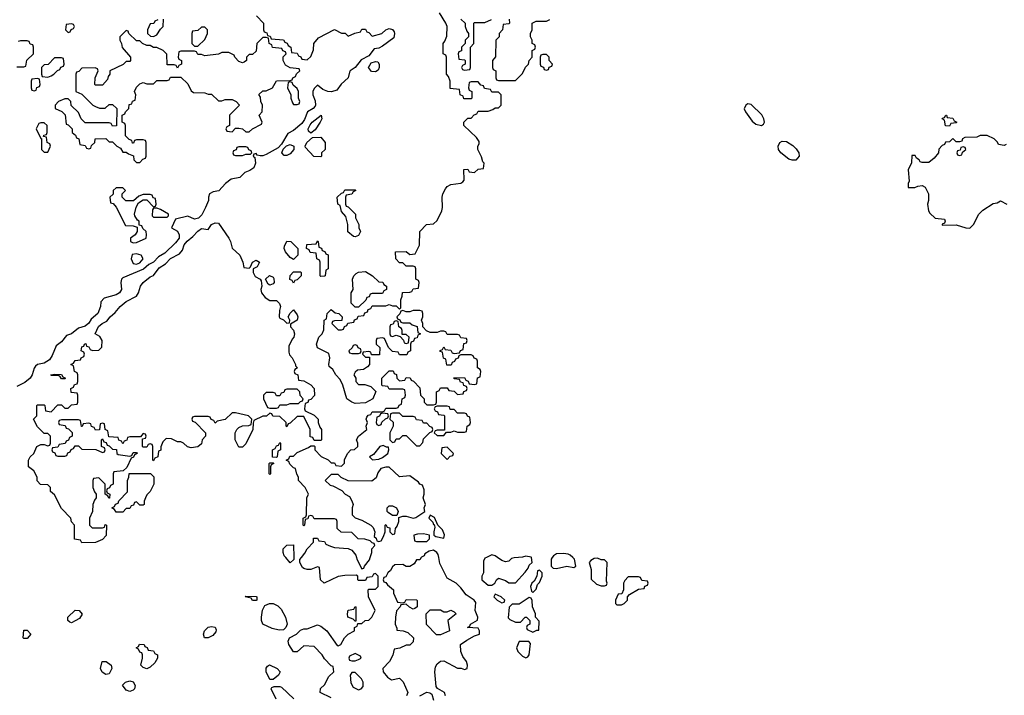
# Model space of a CAD drawing. Header units: inches. Extents: x 2380053 to 2584298, y 380219 to 546618.
# Tile 425 of 656: x 2481126 to 2486892, y 439193 to 443150. Entities that reach past the tile are written whole.
import ezdxf

# ---------------------------------------------------------------- set-up
doc = ezdxf.new("R2010")
doc.units = ezdxf.units.IN
doc.header["$MEASUREMENT"] = 0
doc.layers.add('C4483', color=7, linetype='Continuous')
doc.layers.add('C4484', color=7, linetype='Continuous')

msp = doc.modelspace()

# ---------------------------------------------------------------- linework, layer by layer
at = {"layer": 'C4483', "color": 2, "elevation": 50}
for points in [[(2482731.7, 440000), (2482732, 439988), (2482710, 439968), (2482683.6, 440000)], [(2482950, 439178), (2482886, 439210), (2482887.3, 439232.7), (2482910, 439254), (2482936.4, 439303.6), (2482966, 439330), (2482962, 439362), (2482950, 439366), (2482910, 439406), (2482898, 439430), (2482850, 439478), (2482790, 439482), (2482750, 439448), (2482730, 439448), (2482702, 439490), (2482698, 439510), (2482706, 439530), (2482746, 439550), (2482770, 439574), (2482790, 439582), (2482810, 439582), (2482870, 439604.7), (2482890, 439598), (2482924.7, 439570), (2482985.4, 439485.4), (2482990, 439482), (2483006, 439490), (2483028, 439530), (2483048.9, 439551.1), (2483086, 439570), (2483086, 439590), (2483102, 439598), (2483106, 439614), (2483130, 439614), (2483148.4, 439631.6), (2483170, 439632), (2483188, 439650), (2483208, 439690), (2483168, 439770), (2483166, 439810), (2483170, 439814), (2483210, 439814), (2483226, 439830), (2483226, 439890), (2483210, 439906), (2483198, 439902), (2483190, 439886), (2483158, 439882), (2483150, 439866), (2483110, 439866), (2483106, 439870), (2483106, 439890), (2483096.4, 439896.4), (2483030, 439894), (2482990, 439888), (2482908.9, 439848.9), (2482888.4, 439868.4), (2482882, 439942), (2482870, 439946), (2482831.3, 439928.7), (2482810, 439928.7), (2482790, 439935.3), (2482781.2, 439941.2), (2482766, 439970), (2482767.3, 439987.3), (2482777, 440000)], [(2483098.3, 440000), (2483101, 439990), (2483130, 439934), (2483142, 439938), (2483146, 439950), (2483173.6, 439986.4), (2483178, 440000)], [(2483477, 440000), (2483470, 439986), (2483450, 439986), (2483436.9, 439963.1), (2483410, 439948), (2483390, 439948), (2483370, 439958), (2483323.6, 439956.4), (2483310, 439946), (2483296.9, 439923.1), (2483282, 439910), (2483270, 439886), (2483258, 439882), (2483254, 439870), (2483258, 439858), (2483270, 439854), (2483279.6, 439839.6), (2483314, 439810), (2483314, 439790), (2483338, 439738), (2483370, 439734), (2483382, 439738), (2483390, 439754), (2483450, 439752), (2483452.7, 439747.3), (2483454, 439710), (2483439.6, 439700.4), (2483430, 439698), (2483408.4, 439708.4), (2483390, 439726), (2483358, 439722), (2483354, 439710), (2483332, 439688), (2483326, 439650), (2483324.7, 439610), (2483334, 439586), (2483334, 439574), (2483371.1, 439571.1), (2483399.8, 439559.8), (2483432, 439530), (2483430, 439506), (2483410, 439486), (2483390, 439486), (2483351.6, 439468.4), (2483318, 439462), (2483311.6, 439428.4), (2483292, 439390), (2483252, 439350), (2483254, 439330), (2483279.6, 439299.6), (2483303.6, 439283.6), (2483350, 439294), (2483371.6, 439271.6), (2483398, 439210), (2483392, 439190)], [(2483619, 439190), (2483614, 439210), (2483571.8, 439231.8), (2483563.9, 439243.9), (2483556.2, 439330), (2483560.7, 439359.3), (2483570, 439378), (2483590, 439392), (2483610, 439394), (2483690, 439352), (2483711.3, 439351.3), (2483730, 439344.7), (2483746, 439350), (2483748, 439370), (2483742, 439390), (2483720.2, 439420.2), (2483708.4, 439448.4), (2483708, 439490), (2483743.7, 439516.3), (2483790, 439541), (2483818, 439550), (2483818, 439570), (2483810, 439586), (2483748, 439590), (2483762, 439598), (2483766, 439610), (2483807.3, 439632.7), (2483808, 439650), (2483794, 439690), (2483797.2, 439737.2), (2483788, 439750), (2483740.9, 439780.9), (2483710, 439822), (2483682, 439850), (2483630, 439878), (2483585.6, 439965.6), (2483579.5, 440000)], [(2483859.3, 440000), (2483850, 439995.3), (2483842, 439978), (2483842, 439910), (2483832, 439890), (2483832, 439870), (2483870, 439838), (2483890, 439838), (2483908, 439850), (2483918, 439870), (2483930, 439878), (2483970, 439864.7), (2483990, 439851.3), (2484030, 439852), (2484085.6, 439914.4), (2484103.1, 439936.9), (2484110, 439954), (2484126, 439970), (2484122.3, 440000)], [(2484046, 440000), (2484022, 439998), (2484006.4, 439993.6), (2483990, 439978), (2483970, 439975.3), (2483950, 439982), (2483923.3, 440000)], [(2484244.7, 440000), (2484238, 439990), (2484238, 439950), (2484250, 439938), (2484270, 439934.8), (2484330, 439948.4), (2484370, 439941), (2484382, 439950), (2484374.5, 439990), (2484364.3, 440000)], [(2482628.7, 439170), (2482598, 439230), (2482602, 439238), (2482616.4, 439243.6), (2482650, 439244.7), (2482659.8, 439239.8), (2482731.1, 439171.1)], [(2483469.5, 439190.5), (2483510, 439210.5), (2483527.3, 439207.3), (2483538.5, 439198.5), (2483550, 439164.7)]]:
    msp.add_lwpolyline(points, dxfattribs=at)
for points in [[(2484510, 439995.3), (2484490, 439994), (2484470, 439982), (2484461, 439970), (2484472, 439930), (2484472.7, 439872.7), (2484503.6, 439843.6), (2484530, 439834), (2484550, 439834), (2484562, 439838), (2484566, 439850), (2484562, 439862), (2484566, 439970), (2484550, 439986), (2484530, 439986)], [(2484170, 439926), (2484158, 439922), (2484154, 439890), (2484138, 439862), (2484124.7, 439850), (2484118, 439830), (2484123.6, 439803.6), (2484130, 439794), (2484150, 439814), (2484158, 439842), (2484170, 439854), (2484186, 439890), (2484186, 439910)], [(2484750, 439886), (2484690, 439886), (2484670, 439866), (2484662, 439850), (2484662, 439810), (2484652.7, 439787.3), (2484630, 439786), (2484614, 439750), (2484614, 439730), (2484622, 439722), (2484650, 439722), (2484666, 439730), (2484686, 439750), (2484686, 439770), (2484696.4, 439783.6), (2484750, 439814), (2484782, 439818), (2484787.3, 439832.7), (2484802, 439838), (2484806, 439850), (2484802, 439862), (2484770, 439866), (2484762, 439882)], [(2482490, 439748), (2482482, 439762), (2482446, 439770), (2482450, 439774), (2482511.1, 439771.1), (2482514, 439770), (2482514, 439750), (2482510, 439748)], [(2483910, 439786), (2483902, 439770), (2483922, 439750), (2483950, 439734), (2483962, 439738), (2483966, 439750), (2483946, 439770)], [(2484110, 439766), (2484050, 439726), (2484010, 439726), (2483992, 439708), (2483986.8, 439646.8), (2483996.9, 439636.9), (2484030, 439621), (2484039, 439621), (2484058, 439622), (2484086, 439650), (2484094, 439650), (2484114, 439630), (2484114, 439610), (2484098, 439602), (2484094, 439590), (2484098, 439578), (2484130, 439562), (2484154, 439574), (2484166, 439574), (2484167.3, 439627.3), (2484146, 439650), (2484146, 439670), (2484128.7, 439711.3), (2484127.3, 439747.3), (2484122, 439762)], [(2481430, 439618), (2481420.4, 439620.4), (2481408, 439630), (2481408, 439650), (2481450, 439691.3), (2481474, 439690), (2481491.1, 439668.9), (2481476.9, 439643.1), (2481450, 439628)], [(2482645.4, 439574.6), (2482604.1, 439584.1), (2482549.4, 439609.4), (2482541.2, 439630), (2482541.2, 439650), (2482548.7, 439691.3), (2482562, 439718), (2482588.7, 439731.3), (2482610, 439731), (2482637.5, 439717.5), (2482657.3, 439697.3), (2482682.8, 439650), (2482691.3, 439610), (2482684.7, 439590), (2482670, 439575.3)], [(2483090, 439626), (2483078, 439638), (2483048, 439650), (2483046, 439670), (2483048.9, 439691.1), (2483082, 439698), (2483090, 439712), (2483094, 439710), (2483094, 439626)], [(2483610, 439682), (2483630, 439682), (2483650, 439691.3), (2483670, 439682), (2483682, 439670), (2483634, 439630), (2483642, 439570), (2483590, 439546), (2483567.3, 439547.3), (2483508.4, 439608.4), (2483506, 439670), (2483530, 439694), (2483590, 439694)], [(2482208.7, 439528.7), (2482202, 439550), (2482209, 439570), (2482230, 439591), (2482250, 439596), (2482270.9, 439590.9), (2482276.9, 439576.9), (2482275.3, 439564.7), (2482256.8, 439543.2), (2482230, 439529)], [(2481150, 439526), (2481146, 439530), (2481150, 439574), (2481170, 439574), (2481192, 439550), (2481170, 439526)], [(2481870, 439348.7), (2481850, 439355.3), (2481835.3, 439370), (2481846, 439410), (2481846, 439430), (2481842, 439442), (2481830, 439446), (2481822, 439462), (2481808, 439470), (2481822, 439478), (2481828.4, 439491.6), (2481854, 439490), (2481858, 439478), (2481872.7, 439472.7), (2481878, 439458), (2481910, 439454), (2481918, 439438), (2481932, 439430), (2481932, 439410), (2481916.9, 439383.1), (2481890, 439358)], [(2484108, 439508), (2484050, 439508), (2484034.8, 439470), (2484042.8, 439450), (2484070, 439421), (2484090, 439411.3), (2484102, 439418), (2484108.7, 439430), (2484116.4, 439496.4)], [(2483090, 439438), (2483058, 439422), (2483054, 439410), (2483058, 439398), (2483070, 439394), (2483090, 439394), (2483110, 439402), (2483126, 439410), (2483122, 439422)], [(2481630, 439315.3), (2481609.1, 439329.1), (2481599, 439350), (2481608.7, 439391.3), (2481631.6, 439391.6), (2481662, 439370), (2481664.7, 439350), (2481650, 439318)], [(2482590, 439286), (2482568.7, 439330), (2482568.4, 439351.6), (2482576.4, 439363.6), (2482589.1, 439370.9), (2482634, 439350), (2482652, 439330), (2482642, 439310), (2482610, 439286)], [(2483090, 439326), (2483070, 439326), (2483062, 439310), (2483065.4, 439265.4), (2483079.6, 439239.6), (2483110, 439224.7), (2483126, 439230), (2483136.4, 439243.6), (2483138, 439270), (2483128, 439290)], [(2481770, 439215.3), (2481750, 439222), (2481728, 439252), (2481746, 439270), (2481770, 439278), (2481790, 439272), (2481802, 439250), (2481798, 439230), (2481790, 439222)]]:
    msp.add_lwpolyline(points, close=True, dxfattribs=at)
at = {"layer": 'C4484', "color": 2}
for points, elevation in [([(2482512.7, 443172.7), (2482554, 443130), (2482554, 443090), (2482558, 443078), (2482572.7, 443072.7), (2482578, 443058), (2482592.7, 443052.7), (2482598, 443038), (2482671.6, 443031.6), (2482678, 443018), (2482692.7, 443012.7), (2482698, 442998), (2482714, 442990), (2482718, 442958), (2482750, 442954), (2482758, 442938), (2482772.7, 442932.7), (2482778, 442918), (2482810, 442914), (2482830, 442934), (2482847.3, 442972.7), (2482848, 443010), (2482876.4, 443043.6), (2482970, 443092), (2483010, 443072), (2483031.6, 443071.6), (2483050, 443054), (2483088.4, 443071.6), (2483122, 443078), (2483130, 443094), (2483150, 443094), (2483158, 443078), (2483170, 443074), (2483190, 443054), (2483246, 443070), (2483269.1, 443090.9), (2483290, 443098), (2483310, 443092), (2483318, 443078), (2483321, 443070), (2483316.9, 443043.1), (2483250, 442994), (2483230, 442984), (2483201, 442979), (2483170, 442938), (2483125.4, 442914.6), (2483090.6, 442869.4), (2483062, 442850), (2483056.9, 442843.1), (2483050, 442808.7), (2483008.2, 442771.8), (2482982.4, 442737.6), (2482952.4, 442727.6), (2482929.5, 442729.5), (2482900.2, 442740.2), (2482870, 442766), (2482850, 442746), (2482842, 442730), (2482842, 442710), (2482855.3, 442675.3), (2482858.8, 442650), (2482855.9, 442644.1), (2482844.7, 442630), (2482810.7, 442609.3), (2482794.4, 442565.6), (2482777.2, 442542.8), (2482730, 442500.9), (2482697.1, 442482.9), (2482659.9, 442420.1), (2482639.9, 442400.1), (2482570, 442359.5), (2482550, 442352.7), (2482533.2, 442353.2), (2482516.4, 442356.4), (2482510, 442366), (2482498, 442362), (2482494, 442350), (2482503.6, 442343.6), (2482507.7, 442310), (2482497.6, 442282.4), (2482473.4, 442266.6), (2482444.5, 442255.5), (2482414.6, 442225.4), (2482364.9, 442215.1), (2482331.3, 442190), (2482292.7, 442147.3), (2482259.1, 442140.9), (2482238, 442130), (2482230.8, 442110), (2482230.7, 442090), (2482214, 442050), (2482192.4, 442007.6), (2482173, 441987), (2482150, 441981.2), (2482110, 441999), (2482038, 441982), (2482014, 441930), (2482050, 441912), (2482060.7, 441890), (2482059.1, 441870), (2482037.7, 441842.3), (2481976.7, 441783.3), (2481938.4, 441761.6), (2481910.4, 441729.6), (2481883.1, 441716.9), (2481850.4, 441689.6), (2481730, 441638), (2481722, 441630), (2481718, 441610), (2481722.8, 441570), (2481710.4, 441549.6), (2481690, 441539.3), (2481621, 441519), (2481602, 441498), (2481599.1, 441470), (2481583.8, 441430), (2481544.4, 441395.6), (2481530, 441372.7), (2481510, 441355.1), (2481470, 441344), (2481430, 441309.3), (2481400.7, 441299.3), (2481370, 441264), (2481339.8, 441240.2), (2481316.7, 441183.3), (2481301.5, 441158.5), (2481270, 441137.6), (2481230.6, 441129.4), (2481218.8, 441121.2), (2481210.6, 441109.4), (2481199.5, 441070), (2481186.4, 441050), (2481155.2, 441024.8), (2481110, 441002)], 50), ([(2481934, 443150), (2481918, 443142), (2481911.6, 443128.4), (2481890, 443126), (2481874, 443090), (2481874, 443070), (2481892.7, 443052.7), (2481910, 443052), (2481930, 443062), (2481950, 443094), (2481966, 443110), (2481967.3, 443152.7)], 50), ([(2483178, 440000), (2483188, 440030), (2483188.4, 440051.6), (2483206, 440070), (2483202, 440082), (2483190, 440086), (2483178, 440098), (2483147.3, 440107.3), (2483108.4, 440108.4), (2483070, 440146), (2483008.4, 440148.4), (2482986, 440170), (2482986, 440210), (2482982, 440222), (2482970, 440226), (2482850, 440226), (2482842, 440242), (2482830, 440246), (2482818, 440242), (2482812.7, 440227.3), (2482798, 440222), (2482794, 440190), (2482790, 440186), (2482786, 440190), (2482786, 440230), (2482802, 440238), (2482806, 440250), (2482808, 440350), (2482818, 440370), (2482798, 440410), (2482758, 440450), (2482758, 440470), (2482748.4, 440488.4), (2482742, 440522), (2482730, 440526), (2482707.3, 440547.3), (2482702, 440562), (2482686, 440570), (2482702, 440578), (2482707.3, 440592.7), (2482730, 440594), (2482750, 440614), (2482816.4, 440643.6), (2482830, 440654), (2482850, 440654), (2482854, 440650), (2482854, 440630), (2482891.6, 440591.6), (2482931.6, 440571.6), (2482950, 440554), (2482970, 440554), (2482978, 440538), (2483010, 440534), (2483027.3, 440552.7), (2483028.4, 440571.6), (2483046, 440610), (2483066, 440630), (2483087.3, 440632.7), (2483106, 440650), (2483106, 440670), (2483098, 440690), (2483109, 440710), (2483158, 440750), (2483155.3, 440770), (2483162, 440790), (2483155.3, 440810), (2483158, 440822), (2483167.3, 440832.7), (2483182, 440838), (2483190, 440854), (2483250, 440854), (2483262, 440858), (2483270, 440874), (2483330, 440874), (2483342, 440878), (2483347.3, 440892.7), (2483362, 440898), (2483366, 440930), (2483382, 440938), (2483386, 440950), (2483382, 440982), (2483370, 440986), (2483290, 440986), (2483282, 441002), (2483250, 441006), (2483246, 441010), (2483246, 441050), (2483290, 441094), (2483312.7, 441092.7), (2483318, 441078), (2483332.7, 441072.7), (2483334, 441050), (2483350, 441034), (2483382, 441038), (2483390, 441054), (2483412.7, 441052.7), (2483418, 441038), (2483432.7, 441032.7), (2483470, 440994), (2483474, 440950), (2483494, 440930), (2483494, 440910), (2483510, 440894), (2483550, 440894), (2483562, 440898), (2483566, 440910), (2483566, 440970), (2483582, 440978), (2483590, 440994), (2483630, 440994), (2483638, 440978), (2483670, 440974), (2483690, 440954), (2483722, 440958), (2483727.3, 440972.7), (2483742, 440978), (2483746, 440990), (2483742, 441002), (2483727.3, 441007.3), (2483722, 441022), (2483707.3, 441027.3), (2483702, 441042), (2483670, 441046), (2483667.3, 441052.7), (2483730, 441054), (2483738, 441038), (2483752.7, 441032.7), (2483758, 441018), (2483790, 441014), (2483802, 441018), (2483807.3, 441052.7), (2483822, 441058), (2483826, 441090), (2483822, 441102), (2483806, 441110), (2483806, 441150), (2483802, 441162), (2483787.3, 441167.3), (2483782, 441182), (2483770, 441186), (2483710, 441186), (2483698, 441182), (2483692.7, 441167.3), (2483678, 441162), (2483672.7, 441147.3), (2483658, 441142), (2483652.7, 441127.3), (2483627.3, 441127.3), (2483622, 441162), (2483607.3, 441167.3), (2483602, 441202), (2483587.3, 441207.3), (2483587.3, 441212.7), (2483602, 441218), (2483610, 441234), (2483618, 441218), (2483650, 441214), (2483658, 441198), (2483670, 441194), (2483702, 441198), (2483707.3, 441212.7), (2483722, 441218), (2483727.3, 441252.7), (2483742, 441258), (2483746, 441270), (2483742, 441282), (2483710, 441286), (2483702, 441302), (2483690, 441306), (2483630, 441306), (2483622, 441322), (2483610, 441326), (2483590, 441326), (2483570, 441318), (2483530, 441318), (2483507.3, 441327.3), (2483486, 441350), (2483486, 441370), (2483478, 441390), (2483486, 441410), (2483486, 441430), (2483482, 441442), (2483470, 441446), (2483430, 441446), (2483410, 441438), (2483390, 441438), (2483370, 441446), (2483358, 441442), (2483352.7, 441427.3), (2483334, 441410), (2483338, 441398), (2483352.7, 441392.7), (2483358, 441378), (2483370, 441374), (2483410, 441374), (2483423.6, 441363.6), (2483452.7, 441352.7), (2483458, 441318), (2483474, 441310), (2483458, 441302), (2483452.7, 441287.3), (2483438, 441282), (2483432.7, 441267.3), (2483418, 441262), (2483414, 441250), (2483414, 441210), (2483398, 441202), (2483392.7, 441187.3), (2483350, 441186), (2483342, 441202), (2483310, 441206), (2483286, 441230), (2483262, 441282), (2483250, 441286), (2483218, 441282), (2483214, 441270), (2483214, 441250), (2483234, 441230), (2483232.7, 441187.3), (2483186, 441186), (2483182, 441202), (2483170, 441206), (2483138, 441202), (2483134, 441190), (2483150, 441174), (2483174, 441174), (2483174, 441130), (2483163.6, 441116.4), (2483139.6, 441100.4), (2483103.6, 441096.4), (2483090, 441086), (2483082, 441070), (2483094, 441050), (2483094, 441030), (2483110, 441014), (2483147.3, 441012.7), (2483182, 441002), (2483212, 440972), (2483194, 440930), (2483150, 440906), (2483090, 440902), (2483070, 440909), (2483042, 440930), (2483019, 441010), (2483003.1, 441043.1), (2482978, 441070), (2482960.4, 441100.4), (2482938, 441118), (2482935.3, 441130), (2482942, 441170), (2482935.3, 441195.3), (2482870, 441228), (2482864, 441250), (2482878, 441290), (2482898, 441310), (2482907.3, 441332.7), (2482908, 441390), (2482922, 441398), (2482926, 441430), (2482950, 441452), (2482972.7, 441432.7), (2482994, 441430), (2483014, 441410), (2483012.7, 441387.3), (2482970, 441386), (2482958, 441382), (2482954, 441370), (2482990, 441334), (2483010, 441334), (2483022, 441338), (2483027.3, 441352.7), (2483042, 441358), (2483047.3, 441372.7), (2483082, 441378), (2483087.3, 441392.7), (2483102, 441398), (2483107.3, 441412.7), (2483142, 441418), (2483147.3, 441432.7), (2483162, 441438), (2483167.3, 441452.7), (2483182, 441458), (2483190, 441474), (2483270, 441474), (2483290, 441482), (2483310, 441474), (2483330, 441474), (2483350, 441454), (2483358, 441462), (2483358, 441510), (2483366, 441530), (2483367.3, 441552.7), (2483410, 441554), (2483422, 441558), (2483430, 441574), (2483462, 441578), (2483466, 441610), (2483462, 441622), (2483446, 441630), (2483446, 441690), (2483442, 441702), (2483430, 441706), (2483390, 441706), (2483370, 441726), (2483350, 441726), (2483328.4, 441748.4), (2483326, 441790), (2483390, 441792), (2483410, 441774), (2483442, 441778), (2483468, 441830), (2483468.7, 441910), (2483509.1, 441950.9), (2483550, 441954), (2483570, 441974), (2483598, 442030), (2483602, 442050), (2483599, 442110), (2483604, 442130), (2483620.2, 442159.8), (2483630, 442172), (2483650, 442184.7), (2483708.4, 442191.6), (2483720.4, 442199.6), (2483728, 442210), (2483727.3, 442272.7), (2483750, 442274), (2483758, 442258), (2483790, 442254), (2483810, 442274), (2483842, 442278), (2483846, 442310), (2483838, 442318), (2483830, 442346), (2483808, 442390), (2483808, 442410), (2483816.4, 442423.6), (2483816.4, 442436.4), (2483800.4, 442460.4), (2483726, 442530), (2483726, 442550), (2483750, 442574), (2483770, 442574), (2483787.3, 442592.7), (2483802, 442598), (2483810, 442614), (2483870, 442614), (2483896.4, 442623.6), (2483910, 442634), (2483930, 442634), (2483946, 442650), (2483946, 442710), (2483930, 442726), (2483890, 442726), (2483882, 442742), (2483847.3, 442747.3), (2483842, 442762), (2483827.3, 442767.3), (2483810, 442786), (2483770, 442786), (2483758, 442782), (2483754, 442750), (2483758, 442738), (2483774, 442730), (2483774, 442690), (2483770, 442686), (2483727.3, 442687.3), (2483722, 442702), (2483706, 442710), (2483702, 442742), (2483647.3, 442747.3), (2483646, 442790), (2483636.4, 442816.4), (2483626, 442830), (2483626, 442930), (2483622, 442942), (2483606, 442950), (2483606, 443010), (2483616.4, 443023.6), (2483627.3, 443052.7), (2483628.7, 443110), (2483622, 443130), (2483584, 443190)], 50), ([(2483710, 443154), (2483734, 443130), (2483734, 443110), (2483743.6, 443083.6), (2483754, 443070), (2483754, 443050), (2483734, 443030), (2483734, 443010), (2483714, 442990), (2483712.7, 442967.3), (2483698, 442962), (2483694, 442950), (2483698, 442918), (2483730, 442914), (2483734, 442910), (2483734, 442890), (2483718, 442882), (2483714, 442870), (2483718, 442858), (2483730, 442854), (2483762, 442858), (2483766, 442870), (2483766, 442990), (2483786, 443010), (2483786, 443130), (2483790, 443134), (2483850, 443134), (2483888.4, 443151.6)], 50), ([(2483992.7, 443152.7), (2483994, 443130), (2483990, 443126), (2483958, 443122), (2483954, 443090), (2483934, 443070), (2483934, 443050), (2483914, 443030), (2483912.7, 442932.7), (2483894, 442910), (2483894, 442870), (2483898, 442858), (2483914, 442850), (2483914, 442810), (2483918, 442798), (2483930, 442794), (2484030, 442794), (2484070, 442834), (2484088.4, 442871.6), (2484106, 442890), (2484108.7, 442911.3), (2484126, 442930), (2484126, 442970), (2484142, 442978), (2484146, 442990), (2484142, 443002), (2484126, 443010), (2484126, 443030), (2484118, 443050), (2484118, 443070), (2484126, 443090), (2484126, 443130), (2484150, 443142), (2484210, 443142), (2484230, 443152)], 50), ([(2481110, 442874), (2481150, 442874), (2481162, 442878), (2481167.3, 442912.7), (2481206, 442950), (2481206, 442990), (2481202, 443002), (2481187.3, 443007.3), (2481182, 443022), (2481170, 443026), (2481130, 443026), (2481118, 443022)], 50), ([(2486902, 442418), (2486890, 442414), (2486858, 442418), (2486852.7, 442432.7), (2486832.7, 442452.7), (2486791.3, 442471.3), (2486750, 442472), (2486730, 442462), (2486660.4, 442459.6), (2486647.3, 442452.7), (2486642, 442438), (2486630, 442434), (2486610, 442434), (2486590, 442454), (2486570, 442434), (2486547.3, 442432.7), (2486542, 442418), (2486527.3, 442412.7), (2486508.4, 442391.6), (2486506, 442370), (2486480.4, 442339.6), (2486450, 442314), (2486410, 442314), (2486398, 442318), (2486394, 442330), (2486378, 442338), (2486370, 442354), (2486350, 442354), (2486348.4, 442311.6), (2486329, 442270), (2486335.3, 442204.7), (2486328.7, 442190), (2486328, 442168), (2486367.3, 442167.3), (2486384.7, 442175.3), (2486410, 442178), (2486428.4, 442168.4), (2486448, 442130), (2486448, 442090), (2486442, 442070), (2486448, 442030), (2486456.4, 442016.4), (2486487.3, 441987.3), (2486542, 441982), (2486546, 441970), (2486542, 441958), (2486527.3, 441952.7), (2486527.3, 441947.3), (2486610, 441949.2), (2486666, 441930), (2486690, 441929), (2486712, 441950), (2486742, 442010), (2486765.4, 442034.6), (2486826.4, 442073.6), (2486850, 442078), (2486870, 442088), (2486906, 442070)], 46), ([(2482777, 440000), (2482795.5, 440024.5), (2482809, 440051), (2482846, 440090), (2482847.3, 440112.7), (2482870, 440114), (2482878, 440098), (2482910, 440094), (2482918, 440078), (2482945.4, 440065.4), (2482970, 440058), (2483050, 440052), (2483070, 440042), (2483094.4, 440014.4), (2483098.3, 440000)], 50), ([(2482683.6, 440000), (2482675.3, 440010), (2482668.7, 440030), (2482669, 440050), (2482690, 440071.3), (2482730, 440074), (2482731.7, 440000)], 50), ([(2483579.5, 440000), (2483576.5, 440016.5), (2483568, 440030), (2483550, 440042), (2483523.6, 440036.4), (2483498, 440022), (2483494, 440010), (2483478, 440002), (2483477, 440000)], 50), ([(2483923.3, 440000), (2483910, 440009), (2483890, 440015.3), (2483859.3, 440000)], 50), ([(2484122.3, 440000), (2484122, 440002), (2484090, 440008), (2484070, 440002), (2484046, 440000)], 50), ([(2484364.3, 440000), (2484350, 440014), (2484338.6, 440018.6), (2484310, 440024), (2484270, 440022), (2484250.9, 440009.1), (2484244.7, 440000)], 50)]:
    msp.add_lwpolyline(points, dxfattribs=dict(at, elevation=elevation))
for points, elevation in [([(2481430, 443126), (2481398, 443122), (2481394, 443090), (2481410, 443074), (2481422, 443078), (2481427.3, 443092.7), (2481442, 443098), (2481446, 443110), (2481442, 443122)], 50), ([(2482210, 443106), (2482190, 443106), (2482170, 443086), (2482138, 443082), (2482134, 443070), (2482134, 443010), (2482150, 442994), (2482170, 442994), (2482210, 443034), (2482226, 443070), (2482226, 443090)], 50), ([(2481750, 443086), (2481712, 443050), (2481712, 443030), (2481722, 443010), (2481726.4, 442986.4), (2481774, 442930), (2481774, 442910), (2481770, 442906), (2481750, 442906), (2481732.7, 442887.3), (2481654, 442850), (2481654, 442830), (2481643.6, 442816.4), (2481639.6, 442800.4), (2481610, 442766), (2481570, 442766), (2481566, 442770), (2481568, 442810), (2481586, 442850), (2481582, 442862), (2481567.3, 442867.3), (2481490, 442866), (2481472.7, 442847.3), (2481458, 442842), (2481454, 442830), (2481454, 442730), (2481490, 442714), (2481554, 442650), (2481570, 442642), (2481592.7, 442632.7), (2481627.3, 442632.7), (2481650, 442654), (2481670, 442654), (2481694, 442630), (2481692.7, 442527.3), (2481670, 442526), (2481662, 442542), (2481650, 442546), (2481510, 442546), (2481486, 442570), (2481470, 442606), (2481427.3, 442647.3), (2481426, 442670), (2481410, 442686), (2481390, 442686), (2481354, 442670), (2481334, 442650), (2481334, 442630), (2481372.7, 442612.7), (2481392.7, 442592.7), (2481398, 442538), (2481410, 442534), (2481434, 442510), (2481434, 442490), (2481452.7, 442472.7), (2481458, 442458), (2481472.7, 442452.7), (2481478, 442418), (2481510, 442414), (2481518, 442398), (2481530, 442394), (2481542, 442398), (2481547.3, 442412.7), (2481566, 442430), (2481567.3, 442452.7), (2481630, 442454), (2481650, 442434), (2481670, 442434), (2481694, 442410), (2481716.9, 442396.9), (2481730, 442374), (2481750, 442374), (2481763.6, 442363.6), (2481792.7, 442352.7), (2481794, 442330), (2481810, 442314), (2481830, 442314), (2481847.3, 442332.7), (2481862, 442338), (2481866, 442350), (2481866, 442430), (2481862, 442442), (2481850, 442446), (2481810, 442446), (2481798, 442442), (2481792.7, 442427.3), (2481787.3, 442427.3), (2481782, 442442), (2481767.3, 442447.3), (2481746, 442470), (2481746, 442530), (2481742, 442542), (2481726, 442550), (2481726, 442590), (2481742, 442598), (2481746, 442610), (2481766, 442630), (2481767.3, 442652.7), (2481782, 442658), (2481787.3, 442672.7), (2481802, 442678), (2481806, 442710), (2481798, 442730), (2481810, 442754), (2481830, 442774), (2481850, 442782), (2481870, 442774), (2481910, 442774), (2481930, 442794), (2481990, 442794), (2482002, 442798), (2482010, 442814), (2482070, 442814), (2482110, 442774), (2482130, 442734), (2482143.6, 442723.6), (2482210, 442722), (2482230, 442714), (2482250, 442714), (2482290, 442674), (2482310, 442674), (2482330, 442682), (2482370, 442682), (2482394, 442670), (2482414, 442650), (2482354, 442590), (2482354, 442530), (2482338, 442522), (2482334, 442510), (2482338, 442498), (2482370, 442494), (2482390, 442514), (2482410, 442514), (2482431.6, 442511.6), (2482450, 442494), (2482470, 442494), (2482488.4, 442511.6), (2482542, 442538), (2482546, 442550), (2482528, 442590), (2482546, 442610), (2482548, 442650), (2482538, 442670), (2482536.4, 442696.4), (2482527.3, 442712.7), (2482550, 442734), (2482570, 442734), (2482606, 442750), (2482630, 442792), (2482710, 442794), (2482722, 442798), (2482726, 442810), (2482742, 442818), (2482747.3, 442832.7), (2482766, 442850), (2482762, 442862), (2482710, 442868), (2482683.1, 442883.1), (2482668, 442910), (2482668, 442932), (2482686, 442950), (2482682, 442962), (2482667.3, 442967.3), (2482662, 442982), (2482607.3, 442987.3), (2482602, 443002), (2482586, 443010), (2482582, 443042), (2482570, 443046), (2482550, 443046), (2482514, 443010), (2482510, 442966), (2482490, 442946), (2482470, 442946), (2482454, 442930), (2482454, 442910), (2482439.6, 442900.4), (2482430, 442898), (2482410, 442906), (2482386, 442930), (2482382, 442942), (2482350, 442958), (2482310, 442958), (2482290, 442948), (2482210, 442938), (2482190, 442946), (2482170, 442946), (2482162, 442962), (2482150, 442966), (2482070, 442966), (2482058, 442962), (2482054, 442930), (2482058, 442918), (2482074, 442910), (2482074, 442890), (2482058, 442882), (2482050, 442866), (2482042, 442882), (2482030, 442886), (2481990, 442886), (2481987.3, 442947.3), (2481966, 442970), (2481930, 442988), (2481910, 442988), (2481890, 442998), (2481870, 442998), (2481846, 443010), (2481830, 443026), (2481810, 443026), (2481766, 443070), (2481762, 443082)], 50), ([(2481370, 442926), (2481330, 442926), (2481292.7, 442887.3), (2481270, 442886), (2481254, 442870), (2481254, 442830), (2481258, 442818), (2481290, 442814), (2481310, 442822), (2481326, 442830), (2481347.3, 442852.7), (2481362, 442858), (2481367.3, 442872.7), (2481382, 442878), (2481386, 442890), (2481382, 442922)], 50), ([(2484210, 442946), (2484190, 442946), (2484178, 442942), (2484174, 442930), (2484174, 442890), (2484178, 442878), (2484192.7, 442872.7), (2484198, 442858), (2484210, 442854), (2484222, 442858), (2484227.3, 442872.7), (2484242, 442878), (2484246, 442890), (2484226, 442910), (2484226, 442930)], 50), ([(2483210, 442845.2), (2483186, 442846), (2483169.2, 442870), (2483183.2, 442896.8), (2483210, 442906), (2483223.6, 442903.6), (2483231, 442890), (2483231, 442869), (2483225.4, 442854.6)], 50), ([(2481230, 442806), (2481198, 442802), (2481194, 442790), (2481194, 442750), (2481198, 442738), (2481210, 442734), (2481222, 442738), (2481227.3, 442752.7), (2481242, 442758), (2481246, 442770), (2481242, 442802)], 50), ([(2482710, 442786), (2482698, 442782), (2482694, 442750), (2482714, 442710), (2482714, 442690), (2482723.6, 442663.6), (2482730, 442654), (2482750, 442654), (2482762, 442658), (2482766, 442670), (2482758, 442690), (2482758, 442730), (2482750, 442746), (2482727.3, 442767.3), (2482722, 442782)], 50), ([(2485390, 442657), (2485378.8, 442650), (2485368.3, 442628.3), (2485376.3, 442610), (2485415.6, 442555.6), (2485437.4, 442537.4), (2485470, 442530.4), (2485481.6, 442538.4), (2485487.6, 442550), (2485484.4, 442570), (2485472.2, 442592.2), (2485410, 442652.7)], 50), ([(2482830, 442486), (2482818, 442498), (2482815.3, 442510), (2482826.8, 442533.2), (2482839, 442550), (2482890.9, 442590.9), (2482896, 442570), (2482886, 442550), (2482856, 442504)], 50), ([(2486570, 442526), (2486547.3, 442527.3), (2486542, 442562), (2486528.4, 442568.4), (2486530, 442574), (2486542, 442578), (2486548.4, 442591.6), (2486554, 442590), (2486558, 442578), (2486590, 442574), (2486598, 442558), (2486614, 442550), (2486610, 442546), (2486578, 442542)], 46), ([(2481270, 442546), (2481250, 442546), (2481238, 442542), (2481222, 442510), (2481250, 442454), (2481254, 442454), (2481254, 442390), (2481270, 442374), (2481290, 442374), (2481306, 442410), (2481302, 442422), (2481286, 442430), (2481282, 442462), (2481266, 442466), (2481267.3, 442472.7), (2481282, 442478), (2481286, 442490), (2481286, 442530)], 50), ([(2482890, 442346), (2482848.4, 442348.4), (2482800.4, 442400.4), (2482798, 442410), (2482808, 442430), (2482840.4, 442459.6), (2482890, 442462), (2482914, 442430), (2482914, 442390), (2482894, 442370), (2482894, 442350)], 50), ([(2482450, 442406), (2482410, 442406), (2482398, 442402), (2482392.7, 442387.3), (2482378, 442382), (2482374, 442370), (2482378, 442358), (2482390, 442354), (2482430, 442354), (2482450, 442362), (2482470, 442362), (2482478, 442362), (2482486, 442370), (2482482, 442382), (2482467.3, 442387.3), (2482462, 442402)], 50), ([(2482690, 442354), (2482674.6, 442354.6), (2482661.2, 442370), (2482668.9, 442391.1), (2482678.6, 442401.4), (2482689.1, 442410.9), (2482710, 442418.8), (2482732, 442410), (2482732, 442390), (2482710, 442364)], 50), ([(2485650, 442326.3), (2485630, 442334), (2485583.7, 442370), (2485569.6, 442390), (2485567.6, 442410), (2485577.2, 442430), (2485590, 442439.1), (2485615.8, 442435.8), (2485653.4, 442413.4), (2485673.7, 442393.7), (2485688.2, 442370), (2485690.4, 442350), (2485670, 442328)], 46), ([(2486650, 442406), (2486638, 442402), (2486634, 442386), (2486618, 442382), (2486614, 442370), (2486618, 442358), (2486630, 442354), (2486642, 442358), (2486646, 442374), (2486666, 442390), (2486662, 442402)], 46), ([(2481730, 442166), (2481690, 442166), (2481674, 442150), (2481672.7, 442127.3), (2481654, 442110), (2481658, 442078), (2481672.7, 442072.7), (2481691.6, 442051.6), (2481744.7, 441944.7), (2481790, 441942), (2481814, 441934), (2481814, 441910), (2481802, 441890), (2481774, 441870), (2481774, 441850), (2481790, 441842), (2481810, 441844.7), (2481866, 441870), (2481868, 441890), (2481866, 441910), (2481847.3, 441927.3), (2481842, 441942), (2481826, 441946), (2481826, 441970), (2481816.4, 441976.4), (2481800.4, 442000.4), (2481798, 442010), (2481808.4, 442051.6), (2481822, 442078), (2481850, 442094), (2481870, 442094), (2481910, 442054), (2481922, 442058), (2481926, 442070), (2481922, 442102), (2481907.3, 442107.3), (2481902, 442122), (2481890, 442126), (2481850, 442126), (2481823.6, 442116.4), (2481792, 442088), (2481748.4, 442088.4), (2481726, 442110), (2481726, 442130), (2481746, 442150)], 50), ([(2483090, 441878), (2483080.4, 441880.4), (2483047.3, 441907.3), (2483048, 441950), (2483036.4, 441996.4), (2483010, 442026), (2483002, 442062), (2482988, 442070), (2482986, 442110), (2483010, 442134), (2483022, 442138), (2483030, 442154), (2483090, 442154), (2483094, 442150), (2483078, 442142), (2483071.6, 442128.4), (2483038, 442122), (2483034, 442110), (2483034, 442070), (2483038, 442058), (2483050, 442054), (2483091.6, 442011.6), (2483092, 441990), (2483112, 441950), (2483112, 441930), (2483122, 441910), (2483110, 441886)], 50), ([(2481930, 442046), (2481910, 442046), (2481903.6, 442036.4), (2481902, 442002), (2481910, 441994), (2481990, 441994), (2481998, 442002), (2481998, 442010), (2481950, 442038)], 50), ([(2482470, 441694), (2482478, 441702), (2482488.7, 441730), (2482510, 441742), (2482530.6, 441730.6), (2482516.9, 441703.1), (2482494, 441690), (2482494, 441670), (2482505.4, 441645.4), (2482534, 441630), (2482539.6, 441619.6), (2482544.7, 441590), (2482538, 441570), (2482539.6, 441559.6), (2482542, 441550), (2482563.5, 441523.5), (2482590, 441504.7), (2482630, 441504.7), (2482647.1, 441487.1), (2482653.4, 441470), (2482646.4, 441446.4), (2482644.7, 441410), (2482650, 441402), (2482671.1, 441391.1), (2482690, 441372), (2482706, 441374), (2482708, 441390), (2482699, 441410), (2482710, 441431.3), (2482730, 441451), (2482750, 441422), (2482754, 441410), (2482750.8, 441390), (2482712.7, 441367.3), (2482712, 441350), (2482730, 441332), (2482736, 441310), (2482731, 441290), (2482721.1, 441278.9), (2482702.5, 441237.5), (2482702, 441202), (2482706.4, 441186.4), (2482722, 441170), (2482742, 441130), (2482742, 441122), (2482752, 441110), (2482738, 441102), (2482734, 441090), (2482738, 441078), (2482754, 441070), (2482758, 441038), (2482790, 441034), (2482830, 441012), (2482851.3, 440990), (2482851.6, 440948.4), (2482830, 440926), (2482818, 440922), (2482812.7, 440907.3), (2482798, 440902), (2482794, 440870), (2482798, 440858), (2482850, 440834), (2482874, 440810), (2482874, 440790), (2482883.6, 440763.6), (2482894, 440750), (2482894, 440690), (2482890, 440686), (2482850, 440686), (2482842, 440702), (2482827.3, 440707.3), (2482826, 440750), (2482790, 440826), (2482750, 440826), (2482710, 440786), (2482698, 440782), (2482690, 440766), (2482686, 440770), (2482686, 440790), (2482650, 440826), (2482608.4, 440828.4), (2482602, 440842), (2482590, 440846), (2482571.6, 440828.4), (2482550, 440828), (2482498, 440802), (2482492.7, 440787.3), (2482492, 440750), (2482450, 440666), (2482430, 440646), (2482410, 440646), (2482388.7, 440690), (2482388, 440730), (2482398, 440750), (2482410, 440762), (2482430, 440772), (2482467.3, 440772.7), (2482482, 440778), (2482486, 440810), (2482466, 440830), (2482390, 440848), (2482370, 440848), (2482330, 440808), (2482282, 440798), (2482270, 440786), (2482262, 440802), (2482247.3, 440807.3), (2482242, 440822), (2482230, 440826), (2482150, 440826), (2482138, 440822), (2482134, 440810), (2482138, 440798), (2482152.7, 440792.7), (2482214, 440730), (2482214, 440710), (2482194, 440690), (2482190, 440666), (2482170, 440648), (2482130, 440642), (2482108.4, 440648.4), (2482086, 440670), (2482070, 440678), (2482050, 440678), (2482014.6, 440694.6), (2481983.6, 440696.4), (2481963.6, 440676.4), (2481952.7, 440647.3), (2481951.6, 440628.4), (2481938, 440622), (2481934, 440590), (2481918, 440582), (2481910, 440566), (2481906, 440570), (2481906, 440650), (2481902, 440662), (2481890, 440666), (2481878, 440662), (2481870, 440646), (2481850, 440646), (2481846, 440650), (2481846, 440694), (2481862, 440698), (2481866, 440710), (2481862, 440722), (2481850, 440726), (2481834, 440706), (2481770, 440706), (2481758, 440702), (2481752.7, 440687.3), (2481738, 440682), (2481730, 440666), (2481722, 440682), (2481707.3, 440687.3), (2481702, 440702), (2481647.3, 440707.3), (2481642, 440742), (2481626, 440750), (2481622, 440782), (2481610, 440786), (2481598, 440782), (2481592.7, 440747.3), (2481570, 440746), (2481562, 440762), (2481547.3, 440767.3), (2481542, 440782), (2481530, 440786), (2481498, 440782), (2481492.7, 440767.3), (2481487.3, 440767.3), (2481482, 440802), (2481470, 440806), (2481370, 440806), (2481358, 440802), (2481354, 440790), (2481358, 440778), (2481392.7, 440772.7), (2481398, 440758), (2481412.7, 440752.7), (2481432.7, 440732.7), (2481434, 440710), (2481418, 440702), (2481412.7, 440687.3), (2481398, 440682), (2481392.7, 440667.3), (2481358, 440662), (2481350, 440646), (2481318, 440642), (2481314, 440630), (2481318, 440618), (2481332.7, 440612.7), (2481338, 440598), (2481350, 440594), (2481390, 440594), (2481402, 440598), (2481407.3, 440612.7), (2481422, 440618), (2481427.3, 440632.7), (2481442, 440638), (2481450, 440654), (2481470, 440654), (2481490, 440634), (2481572, 440632), (2481610, 440614), (2481622, 440618), (2481626, 440630), (2481622, 440642), (2481606, 440650), (2481606, 440690), (2481610, 440694), (2481618, 440678), (2481632.7, 440672.7), (2481638, 440658), (2481650, 440654), (2481670, 440634), (2481692.7, 440632.7), (2481694, 440610), (2481703.6, 440603.6), (2481770, 440594), (2481782, 440598), (2481790, 440614), (2481810, 440614), (2481814, 440610), (2481798, 440602), (2481792.7, 440587.3), (2481778, 440582), (2481752.7, 440527.3), (2481732.7, 440507.3), (2481678, 440502), (2481674, 440490), (2481674, 440430), (2481658, 440422), (2481652.7, 440407.3), (2481638, 440402), (2481634, 440390), (2481638, 440378), (2481654, 440370), (2481652.7, 440347.3), (2481647.3, 440347.3), (2481642, 440362), (2481626, 440370), (2481626, 440430), (2481590, 440466), (2481558, 440462), (2481554, 440450), (2481554, 440410), (2481563.6, 440383.6), (2481574, 440370), (2481574, 440350), (2481563.6, 440336.4), (2481554, 440310), (2481551.6, 440268.4), (2481534, 440230), (2481534, 440190), (2481550, 440174), (2481610, 440174), (2481622, 440178), (2481627.3, 440192.7), (2481634, 440190), (2481631.6, 440128.4), (2481610, 440106), (2481570, 440088.7), (2481490, 440086), (2481482, 440102), (2481447.3, 440107.3), (2481446, 440190), (2481428.4, 440208.4), (2481426, 440230), (2481370, 440286), (2481330, 440366), (2481307.3, 440387.3), (2481306, 440410), (2481290, 440426), (2481247.3, 440427.3), (2481228.4, 440448.4), (2481228, 440470), (2481208.4, 440508.4), (2481178, 440530), (2481178, 440570), (2481188, 440590), (2481208, 440610), (2481226, 440650), (2481250, 440662), (2481270, 440662), (2481290, 440654), (2481302, 440658), (2481306, 440670), (2481306, 440710), (2481290, 440726), (2481270, 440726), (2481230, 440766), (2481206, 440810), (2481226, 440830), (2481226, 440890), (2481230, 440894), (2481270, 440894), (2481274, 440890), (2481278, 440858), (2481310, 440854), (2481350, 440894), (2481370, 440894), (2481390, 440874), (2481410, 440874), (2481430, 440894), (2481462, 440898), (2481466, 440910), (2481466, 440950), (2481462, 440962), (2481427.3, 440967.3), (2481426, 440990), (2481442, 440998), (2481447.3, 441012.7), (2481462, 441018), (2481466, 441030), (2481466, 441070), (2481462, 441082), (2481446, 441090), (2481442, 441122), (2481426, 441130), (2481442, 441138), (2481450, 441154), (2481482, 441158), (2481486, 441170), (2481502, 441178), (2481506, 441190), (2481502, 441202), (2481486, 441210), (2481490, 441234), (2481502, 441238), (2481506, 441250), (2481514, 441254), (2481518, 441238), (2481530, 441234), (2481538, 441218), (2481552.7, 441212.7), (2481590, 441214), (2481607.3, 441232.7), (2481608, 441270), (2481594.6, 441294.6), (2481568.7, 441310), (2481587.5, 441352.5), (2481609.6, 441370.4), (2481636, 441384), (2481655.3, 441410), (2481685.2, 441434.8), (2481714, 441470), (2481750, 441498.8), (2481809.2, 441530.8), (2481822, 441550), (2481834, 441590), (2481849.2, 441610), (2481890, 441644), (2481910, 441650.8), (2481943.6, 441696.4), (2481979.5, 441720.5), (2482009.5, 441750.5), (2482061.2, 441778.8), (2482079.3, 441800.7), (2482089.5, 441830.5), (2482106.6, 441853.4), (2482140.2, 441879.8), (2482170, 441911), (2482190, 441926), (2482230, 441922), (2482250, 441951.3), (2482270, 441961), (2482290, 441958), (2482350.5, 441870.5), (2482361, 441850), (2482370.8, 441810.8), (2482414.8, 441770), (2482432, 441730), (2482438, 441698)], 50), ([(2482730, 441746), (2482710, 441758), (2482682, 441790), (2482675.3, 441810), (2482676.4, 441823.6), (2482690, 441852), (2482714, 441850), (2482754, 441810), (2482754, 441770)], 50), ([(2482890, 441646), (2482886, 441650), (2482886, 441730), (2482882, 441742), (2482866, 441750), (2482862, 441782), (2482827.3, 441787.3), (2482822, 441802), (2482806, 441810), (2482807.3, 441832.7), (2482862, 441838), (2482870, 441854), (2482874, 441850), (2482878, 441818), (2482892.7, 441812.7), (2482898, 441798), (2482912.7, 441792.7), (2482918, 441778), (2482932.7, 441772.7), (2482932, 441690), (2482918, 441682), (2482914, 441650), (2482910, 441648)], 50), ([(2481810, 441779), (2481784.7, 441775.3), (2481778, 441750), (2481790, 441722), (2481810, 441718), (2481830, 441726), (2481848.7, 441750), (2481838, 441770)], 50), ([(2482590, 441595.3), (2482581.2, 441601.2), (2482566, 441630), (2482588.7, 441651.3), (2482610, 441642), (2482614.8, 441634.8), (2482616, 441610), (2482610, 441602)], 50), ([(2482730, 441606), (2482722, 441622), (2482708.4, 441628.4), (2482709.1, 441650.9), (2482730, 441674), (2482770, 441674), (2482774, 441670), (2482774, 441650), (2482750, 441626), (2482738, 441622)], 50), ([(2483090, 441466), (2483068, 441490), (2483068, 441550), (2483078, 441570), (2483075.3, 441630), (2483082, 441650), (2483096.5, 441663.5), (2483110, 441670.8), (2483150, 441674.8), (2483192, 441650), (2483230, 441614), (2483252.7, 441612.7), (2483258, 441598), (2483274, 441590), (2483274, 441570), (2483258, 441562), (2483250, 441546), (2483190, 441546), (2483178, 441542), (2483172.7, 441527.3), (2483158, 441522), (2483152.7, 441507.3), (2483110, 441466)], 50), ([(2483330, 441386), (2483318, 441382), (2483312.7, 441367.3), (2483298, 441362), (2483294, 441350), (2483294, 441310), (2483298, 441298), (2483310, 441294), (2483330, 441302), (2483354, 441294), (2483372.7, 441272.7), (2483378, 441258), (2483390, 441254), (2483402, 441258), (2483406, 441290), (2483390, 441306), (2483366, 441306), (2483366, 441330), (2483362, 441342), (2483346, 441350), (2483342, 441382)], 50), ([(2483090, 441246), (2483078, 441242), (2483072.7, 441227.3), (2483054, 441210), (2483058, 441198), (2483070, 441194), (2483110, 441194), (2483122, 441198), (2483126, 441210), (2483122, 441222), (2483107.3, 441227.3), (2483102, 441242)], 50), ([(2481370, 441046), (2481362, 441062), (2481350, 441066), (2481310, 441066), (2481308.7, 441070), (2481330, 441074), (2481371.6, 441071.6), (2481378, 441058), (2481394, 441050), (2481390, 441046)], 50), ([(2482750, 440986), (2482690, 440986), (2482678, 440982), (2482672.7, 440967.3), (2482658, 440962), (2482650, 440946), (2482630, 440946), (2482622, 440962), (2482610, 440966), (2482570, 440966), (2482554, 440950), (2482554, 440930), (2482578, 440878), (2482590, 440874), (2482630, 440874), (2482642, 440878), (2482650, 440894), (2482690, 440894), (2482710, 440902), (2482758, 440902), (2482770, 440914), (2482782, 440918), (2482786, 440930), (2482768.4, 440948.4), (2482766, 440970)], 50), ([(2483250, 440846), (2483238, 440842), (2483232.7, 440827.3), (2483218, 440822), (2483214, 440790), (2483218, 440778), (2483230, 440774), (2483242, 440778), (2483247.3, 440792.7), (2483267.3, 440812.7), (2483282, 440818), (2483286, 440830), (2483282, 440842)], 50), ([(2483350, 440846), (2483310, 440846), (2483298, 440842), (2483294, 440810), (2483312, 440792), (2483312, 440770), (2483294, 440730), (2483294, 440690), (2483310, 440674), (2483322, 440678), (2483330, 440694), (2483350, 440694), (2483370, 440714), (2483390, 440714), (2483450, 440654), (2483470, 440654), (2483487.3, 440672.7), (2483490, 440694), (2483527.3, 440732.7), (2483542, 440738), (2483546, 440750), (2483542, 440762), (2483527.3, 440767.3), (2483510, 440786), (2483490, 440786), (2483482, 440802), (2483450, 440806), (2483442, 440822), (2483430, 440826), (2483370, 440826)], 50), ([(2483630, 440886), (2483570, 440886), (2483558, 440882), (2483554, 440870), (2483558, 440858), (2483572.7, 440852.7), (2483578, 440838), (2483610, 440834), (2483614, 440830), (2483614, 440746), (2483570, 440746), (2483558, 440742), (2483554, 440730), (2483570, 440714), (2483610, 440714), (2483626, 440734), (2483650, 440734), (2483670, 440742), (2483690, 440734), (2483730, 440734), (2483742, 440738), (2483746, 440770), (2483762, 440778), (2483766, 440790), (2483762, 440822), (2483747.3, 440827.3), (2483742, 440842), (2483730, 440846), (2483690, 440846), (2483670, 440866), (2483647.3, 440867.3), (2483642, 440882)], 50), ([(2482630, 440586), (2482607.3, 440587.3), (2482606, 440630), (2482622, 440638), (2482630, 440654), (2482642, 440658), (2482650, 440674), (2482654, 440670), (2482654, 440630), (2482638, 440622), (2482634, 440590)], 50), ([(2483255.3, 440655.3), (2483234, 440650), (2483196.9, 440603.1), (2483174, 440590), (2483192.7, 440572.7), (2483230, 440576), (2483250, 440586), (2483282, 440610), (2483288, 440630), (2483286, 440646), (2483274, 440646)], 50), ([(2483630, 440646), (2483598, 440642), (2483594, 440610), (2483630, 440574), (2483647.3, 440592.7), (2483662, 440598), (2483666, 440610)], 50), ([(2482590, 440486), (2482586, 440490), (2482586, 440550), (2482590, 440554), (2482610, 440554), (2482614, 440550), (2482598, 440542), (2482594, 440530), (2482594, 440490)], 50), ([(2483290, 440529.3), (2483270, 440529.3), (2483239.8, 440520.2), (2483224, 440496), (2483213.7, 440466.3), (2483187.3, 440447.3), (2483050, 440448), (2483008.4, 440468.4), (2482990, 440486), (2482950, 440486), (2482914, 440450), (2482943.6, 440423.6), (2482959.6, 440419.6), (2483011.6, 440391.6), (2483031.6, 440371.6), (2483056.9, 440356.9), (2483071.6, 440331.6), (2483078, 440310), (2483072, 440290), (2483072, 440250), (2483090, 440232), (2483130, 440218), (2483182, 440190), (2483195.3, 440175.3), (2483204.7, 440150), (2483202, 440122), (2483212.7, 440112.7), (2483218, 440098), (2483230, 440094), (2483242, 440098), (2483256.4, 440123.6), (2483266, 440150), (2483266, 440190), (2483270, 440194), (2483278, 440178), (2483292.7, 440172.7), (2483294, 440150), (2483310, 440134), (2483322, 440138), (2483326, 440170), (2483336.4, 440183.6), (2483346, 440210), (2483346, 440234), (2483370, 440242), (2483390, 440242), (2483430, 440230.8), (2483445.6, 440234.4), (2483498, 440270), (2483495.3, 440290), (2483502, 440310), (2483489.2, 440349.2), (2483495.3, 440370), (2483495.3, 440395.3), (2483484, 440424), (2483470, 440429.2), (2483460.9, 440440.9), (2483410, 440479), (2483350, 440472.7)], 50), ([(2481830, 440306), (2481810, 440326), (2481798, 440322), (2481792.7, 440307.3), (2481778, 440302), (2481770, 440286), (2481750, 440286), (2481730, 440266), (2481690, 440266), (2481682, 440282), (2481666, 440290), (2481682, 440298), (2481687.3, 440312.7), (2481702, 440318), (2481707.3, 440332.7), (2481756.4, 440383.6), (2481758, 440450), (2481766, 440470), (2481767.3, 440492.7), (2481892.7, 440492.7), (2481911.6, 440471.6), (2481912, 440430), (2481890, 440386), (2481870, 440366), (2481862, 440350), (2481854, 440330), (2481854, 440310), (2481850, 440306)], 50), ([(2483310, 440246), (2483283.1, 440263.1), (2483278, 440270), (2483278, 440290), (2483283.1, 440296.9), (2483290, 440302), (2483310, 440302), (2483332, 440290), (2483342, 440270), (2483334, 440246), (2483330, 440246)], 50), ([(2483530, 440248), (2483521, 440230), (2483546, 440206), (2483550, 440194), (2483554, 440194), (2483556.9, 440176.9), (2483551, 440150), (2483552, 440130), (2483562.8, 440122.8), (2483610, 440114), (2483612.9, 440132.9), (2483602, 440162), (2483575.3, 440190), (2483554.6, 440234.6)], 50), ([(2483490, 440138), (2483456.4, 440136.4), (2483434, 440130), (2483438, 440098), (2483450, 440094), (2483510, 440094), (2483526, 440110), (2483526, 440130)], 50)]:
    msp.add_lwpolyline(points, close=True, dxfattribs=dict(at, elevation=elevation))

doc.saveas('drawing.dxf')
